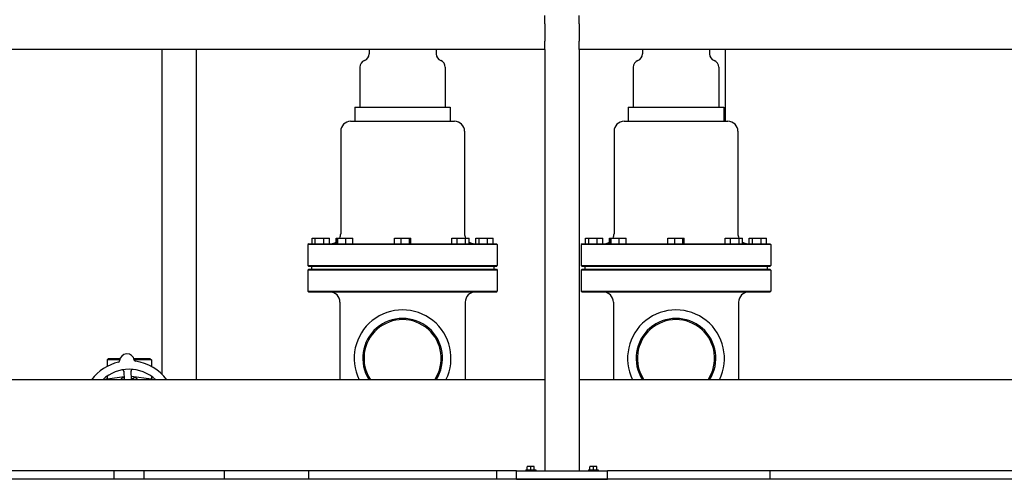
# Model space of a CAD drawing. Header units: inches. Extents: x 18 to 846, y -44 to 561.
# Tile 473 of 642: x 478 to 522, y 255 to 275. Entities that reach past the tile are written whole.
import ezdxf

# ---------------------------------------------------------------- set-up
doc = ezdxf.new("R2010")
doc.units = ezdxf.units.IN
doc.header["$LTSCALE"] = 24
doc.header["$MEASUREMENT"] = 0
doc.layers.add('Visible (ANSI)', color=7, linetype='Continuous', lineweight=30)

msp = doc.modelspace()

# ---------------------------------------------------------------- linework, layer by layer
at = {"layer": 'Visible (ANSI)'}
for p, q in [((501.42843, 274.8315), (501.42843, 275.2065)), ((502.92843, 274.8315), (502.92843, 275.2065)), ((501.42843, 274.8315), (501.42843, 274.0815)), ((502.92843, 274.8315), (502.92843, 274.0815)), ((501.42843, 273.7065), (501.42843, 274.0815)), ((502.92843, 273.7065), (502.92843, 274.0815)), ((501.42843, 273.7065), (474.42893, 273.7065)), ((484.61593, 273.7065), (484.61593, 259.4529)), ((486.11593, 273.7065), (486.11593, 259.2065)), ((493.70968, 273.7065), (493.70968, 273.51572)), ((496.64718, 273.7065), (496.64718, 273.51572)), ((501.42843, 273.7065), (501.42843, 255.2065)), ((502.92843, 273.7065), (502.92843, 255.2065)), ((531.05343, 273.7065), (502.92843, 273.7065)), ((505.70968, 273.7065), (505.70968, 273.51572)), ((508.64718, 273.7065), (508.64718, 273.51572)), ((509.33468, 273.7065), (509.33468, 270.55525)), ((493.30343, 272.93025), (493.30343, 271.18025)), ((497.05343, 272.93025), (497.05343, 271.18025)), ((505.30343, 272.93025), (505.30343, 271.18025)), ((509.05343, 272.93025), (509.05343, 271.18025)), ((493.08468, 271.18025), (497.27218, 271.18025)), ((493.08468, 271.18025), (493.08468, 270.55525)), ((497.27218, 271.18025), (497.27218, 270.55525)), ((505.08468, 271.18025), (509.27218, 271.18025)), ((505.08468, 271.18025), (505.08468, 270.55525)), ((509.27218, 271.18025), (509.27218, 270.55525)), ((492.89718, 270.55525), (497.45968, 270.55525)), ((504.89718, 270.55525), (509.45968, 270.55525)), ((492.45968, 270.11775), (492.45968, 265.61775)), ((497.89718, 270.11775), (497.89718, 265.61775)), ((504.45968, 270.11775), (504.45968, 265.61775)), ((509.89718, 270.11775), (509.89718, 265.61775)), ((491.20706, 265.18025), (491.20706, 265.43025)), ((491.20706, 265.43025), (491.34603, 265.43025)), ((491.34603, 265.43025), (491.72364, 265.43025)), ((491.34603, 265.18025), (491.34603, 265.43025)), ((491.72364, 265.43025), (491.96229, 265.43025)), ((491.72364, 265.18025), (491.72364, 265.43025)), ((491.96229, 265.18025), (491.96229, 265.43025)), ((492.25762, 265.43025), (492.28741, 265.43025)), ((492.25762, 265.24901), (492.25762, 265.43025)), ((492.28741, 265.43025), (492.32955, 265.43025)), ((492.28741, 265.18025), (492.28741, 265.43025)), ((492.32955, 265.18025), (492.32955, 265.43025)), ((492.32955, 265.43025), (492.67941, 265.43025)), ((492.67941, 265.43025), (492.98712, 265.43025)), ((492.67941, 265.18025), (492.67941, 265.43025)), ((492.98712, 265.18025), (492.98712, 265.43025)), ((494.82263, 265.43025), (495.12087, 265.43025)), ((494.82263, 265.18025), (494.82263, 265.43025)), ((495.12087, 265.18025), (495.12087, 265.43025)), ((495.12087, 265.43025), (495.47668, 265.43025)), ((495.47668, 265.43025), (495.53423, 265.43025)), ((495.47668, 265.18025), (495.47668, 265.43025)), ((495.53423, 265.18025), (495.53423, 265.43025)), ((497.33995, 265.43025), (497.56627, 265.43025)), ((497.33995, 265.18025), (497.33995, 265.43025)), ((497.56627, 265.43025), (497.94591, 265.43025)), ((497.56627, 265.18025), (497.56627, 265.43025)), ((497.94591, 265.18025), (497.94591, 265.43025)), ((497.94591, 265.43025), (498.09924, 265.43025)), ((498.09924, 265.18025), (498.09924, 265.43025)), ((498.39456, 265.43025), (498.53353, 265.43025)), ((498.39456, 265.18025), (498.39456, 265.43025)), ((498.53353, 265.43025), (498.91114, 265.43025)), ((498.53353, 265.18025), (498.53353, 265.43025)), ((498.91114, 265.43025), (499.14979, 265.43025)), ((498.91114, 265.18025), (498.91114, 265.43025)), ((499.14979, 265.18025), (499.14979, 265.43025)), ((503.20706, 265.18025), (503.20706, 265.43025)), ((503.20706, 265.43025), (503.34603, 265.43025)), ((503.34603, 265.43025), (503.72364, 265.43025)), ((503.34603, 265.18025), (503.34603, 265.43025)), ((503.72364, 265.43025), (503.96229, 265.43025)), ((503.72364, 265.18025), (503.72364, 265.43025)), ((503.96229, 265.18025), (503.96229, 265.43025)), ((504.25762, 265.43025), (504.28741, 265.43025)), ((504.25762, 265.24901), (504.25762, 265.43025)), ((504.28741, 265.43025), (504.32955, 265.43025)), ((504.28741, 265.18025), (504.28741, 265.43025)), ((504.32955, 265.18025), (504.32955, 265.43025)), ((504.32955, 265.43025), (504.67941, 265.43025)), ((504.67941, 265.43025), (504.98712, 265.43025)), ((504.67941, 265.18025), (504.67941, 265.43025)), ((504.98712, 265.18025), (504.98712, 265.43025)), ((506.82263, 265.43025), (507.12087, 265.43025)), ((506.82263, 265.18025), (506.82263, 265.43025)), ((507.12087, 265.18025), (507.12087, 265.43025)), ((507.12087, 265.43025), (507.47668, 265.43025)), ((507.47668, 265.43025), (507.53423, 265.43025)), ((507.47668, 265.18025), (507.47668, 265.43025)), ((507.53423, 265.18025), (507.53423, 265.43025)), ((509.33995, 265.43025), (509.56627, 265.43025)), ((509.33995, 265.18025), (509.33995, 265.43025)), ((509.56627, 265.43025), (509.94591, 265.43025)), ((509.56627, 265.18025), (509.56627, 265.43025)), ((509.94591, 265.18025), (509.94591, 265.43025)), ((509.94591, 265.43025), (510.09924, 265.43025)), ((510.09924, 265.18025), (510.09924, 265.43025)), ((510.39456, 265.43025), (510.53353, 265.43025)), ((510.39456, 265.18025), (510.39456, 265.43025)), ((510.53353, 265.43025), (510.91114, 265.43025)), ((510.53353, 265.18025), (510.53353, 265.43025)), ((510.91114, 265.43025), (511.14979, 265.43025)), ((510.91114, 265.18025), (510.91114, 265.43025)), ((511.14979, 265.18025), (511.14979, 265.43025)), ((491.06385, 265.18025), (491.02218, 265.13859)), ((499.33468, 265.13859), (491.02218, 265.13859)), ((491.02218, 265.13859), (491.02218, 264.22192)), ((491.06385, 265.18025), (499.29301, 265.18025)), ((499.29301, 265.18025), (499.33468, 265.13859)), ((499.33468, 265.13859), (499.33468, 264.22192)), ((503.06385, 265.18025), (503.02218, 265.13859)), ((511.33468, 265.13859), (503.02218, 265.13859)), ((503.02218, 265.13859), (503.02218, 264.22192)), ((503.06385, 265.18025), (511.29301, 265.18025)), ((511.29301, 265.18025), (511.33468, 265.13859)), ((511.33468, 265.13859), (511.33468, 264.22192)), ((491.02218, 264.22192), (499.33468, 264.22192)), ((491.06385, 264.18025), (491.02218, 264.22192)), ((499.29301, 264.18025), (491.06385, 264.18025)), ((491.17843, 264.18025), (491.17843, 264.05525)), ((499.17843, 264.18025), (499.17843, 264.05525)), ((499.29301, 264.18025), (499.33468, 264.22192)), ((503.02218, 264.22192), (511.33468, 264.22192)), ((503.06385, 264.18025), (503.02218, 264.22192)), ((511.29301, 264.18025), (503.06385, 264.18025)), ((503.17843, 264.18025), (503.17843, 264.05525)), ((511.17843, 264.18025), (511.17843, 264.05525)), ((511.29301, 264.18025), (511.33468, 264.22192)), ((491.06385, 264.05525), (491.02218, 264.01359)), ((499.33468, 264.01359), (491.02218, 264.01359)), ((491.02218, 264.01359), (491.02218, 263.09692)), ((491.06385, 264.05525), (499.29301, 264.05525)), ((499.29301, 264.05525), (499.33468, 264.01359)), ((499.33468, 264.01359), (499.33468, 263.09692)), ((503.06385, 264.05525), (503.02218, 264.01359)), ((511.33468, 264.01359), (503.02218, 264.01359)), ((503.02218, 264.01359), (503.02218, 263.09692)), ((503.06385, 264.05525), (511.29301, 264.05525)), ((511.29301, 264.05525), (511.33468, 264.01359)), ((511.33468, 264.01359), (511.33468, 263.09692)), ((491.02218, 263.09692), (499.33468, 263.09692)), ((491.06385, 263.05525), (491.02218, 263.09692)), ((499.29301, 263.05525), (491.06385, 263.05525)), ((499.29301, 263.05525), (499.33468, 263.09692)), ((503.02218, 263.09692), (511.33468, 263.09692)), ((503.06385, 263.05525), (503.02218, 263.09692)), ((511.29301, 263.05525), (503.06385, 263.05525)), ((511.29301, 263.05525), (511.33468, 263.09692)), ((492.42843, 262.61775), (492.42843, 259.2065)), ((497.92843, 262.61775), (497.92843, 259.2065)), ((504.42843, 262.61775), (504.42843, 259.2065)), ((509.92843, 262.61775), (509.92843, 259.2065)), ((482.26718, 260.144), (482.20468, 260.0815)), ((482.76131, 260.0815), (482.20468, 260.0815)), ((482.20468, 260.0815), (482.20468, 259.78883)), ((482.26718, 260.144), (482.78076, 260.144)), ((483.37877, 260.144), (484.08968, 260.144)), ((484.15218, 260.0815), (483.39823, 260.0815)), ((484.08968, 260.144), (484.15218, 260.0815)), ((484.15218, 260.0815), (484.15218, 259.78883)), ((482.20468, 259.35913), (482.20468, 259.23272)), ((482.94985, 259.33232), (482.22177, 259.2354)), ((482.93817, 259.5764), (482.95588, 259.2065)), ((483.28125, 259.2065), (483.26279, 259.59195)), ((484.13509, 259.2354), (483.27438, 259.34998)), ((484.15218, 259.35913), (484.15218, 259.23272)), ((501.42843, 259.2065), (474.42893, 259.2065)), ((482.95194, 259.28868), (482.92843, 259.28868)), ((483.37218, 259.2065), (483.37218, 259.28868)), ((483.42843, 259.28868), (483.37218, 259.28868)), ((531.05343, 259.2065), (502.92843, 259.2065)), ((500.17843, 255.2065), (475.67893, 255.2065)), ((482.52093, 254.8315), (482.52093, 255.2065)), ((483.83593, 254.8315), (483.83593, 255.2065)), ((487.36593, 254.8315), (487.36593, 255.2065)), ((491.05343, 255.2065), (491.05343, 254.8315)), ((499.30343, 255.2065), (499.30343, 254.8315)), ((500.17843, 254.8315), (500.17843, 255.2065)), ((500.17843, 255.2065), (504.17843, 255.2065)), ((500.58743, 255.2455), (501.01943, 255.2455)), ((500.58743, 255.2455), (500.58743, 255.2065)), ((500.72543, 255.4005), (500.64743, 255.4005)), ((500.64743, 255.4005), (500.64743, 255.38128)), ((500.64743, 255.2455), (500.64743, 255.38128)), ((500.88143, 255.4005), (500.72543, 255.4005)), ((500.80343, 255.2455), (500.80343, 255.38128)), ((500.95943, 255.4005), (500.88143, 255.4005)), ((500.95943, 255.38128), (500.95943, 255.4005)), ((500.95943, 255.2455), (500.95943, 255.38128)), ((501.01943, 255.2455), (501.01943, 255.2065)), ((503.33743, 255.2455), (503.76943, 255.2455)), ((503.33743, 255.2455), (503.33743, 255.2065)), ((503.47543, 255.4005), (503.39743, 255.4005)), ((503.39743, 255.4005), (503.39743, 255.38128)), ((503.39743, 255.2455), (503.39743, 255.38128)), ((503.63143, 255.4005), (503.47543, 255.4005)), ((503.55343, 255.2455), (503.55343, 255.38128)), ((503.70943, 255.4005), (503.63143, 255.4005)), ((503.70943, 255.38128), (503.70943, 255.4005)), ((503.70943, 255.2455), (503.70943, 255.38128)), ((503.76943, 255.2455), (503.76943, 255.2065)), ((529.80343, 255.2065), (504.17843, 255.2065)), ((504.17843, 254.8315), (504.17843, 255.2065)), ((511.30343, 255.2065), (511.30343, 254.8315)), ((534.17843, 254.8315), (336.17843, 254.8315)), ((500.17843, 254.8315), (504.17843, 254.8315))]:
    msp.add_line(p, q, dxfattribs=at)
for centre, radius, start, end in [((493.61593, 272.93025), 0.3125, 110.487315, 180), ((493.39718, 273.51572), 0.3125, 290.487315, 0), ((496.95968, 273.51572), 0.3125, 180, 249.512685), ((496.74093, 272.93025), 0.3125, 0, 69.512685), ((505.61593, 272.93025), 0.3125, 110.487315, 180), ((505.39718, 273.51572), 0.3125, 290.487315, 0), ((508.95968, 273.51572), 0.3125, 180, 249.512685), ((508.74093, 272.93025), 0.3125, 0, 69.512685), ((492.89718, 270.11775), 0.4375, 90, 180), ((497.45968, 270.11775), 0.4375, 0, 90), ((504.89718, 270.11775), 0.4375, 90, 180), ((509.45968, 270.11775), 0.4375, 0, 90), ((492.02218, 265.61775), 0.4375, 334.623066, 0), ((498.33468, 265.61775), 0.4375, 180, 205.376934), ((504.02218, 265.61775), 0.4375, 334.623066, 0), ((510.33468, 265.61775), 0.4375, 180, 205.376934), ((492.02218, 265.61775), 0.4375, 270, 307.318572), ((498.33468, 265.61775), 0.4375, 237.442211, 270), ((504.02218, 265.61775), 0.4375, 270, 307.318572), ((510.33468, 265.61775), 0.4375, 237.442211, 270), ((491.99093, 262.61775), 0.4375, 0, 90), ((498.36593, 262.61775), 0.4375, 90, 180), ((503.99093, 262.61775), 0.4375, 0, 90), ((510.36593, 262.61775), 0.4375, 90, 180), ((495.17843, 260.149), 2.125, 333.670711, 206.329289), ((507.17843, 260.149), 2.125, 333.670711, 206.329289), ((495.17843, 260.149), 1.75, 327.413557, 212.586443), ((495.17843, 260.149), 1.69542, 326.226708, 213.773292), ((507.17843, 260.149), 1.75, 327.413557, 212.586443), ((507.17843, 260.149), 1.69542, 326.226708, 213.773292), ((483.07977, 260.01664), 0.325, 8.661127, 176.822474), ((483.17843, 257.9565), 2.075, 102.999652, 142.957329), ((482.69286, 260.03812), 0.0625, 283.130197, 356.822474), ((483.46285, 260.07499), 0.0625, 188.661127, 262.353404), ((483.17843, 257.9565), 2.075, 37.042671, 82.483949), ((483.17843, 257.9565), 1.7075, 47.059742, 132.940258), ((482.87574, 259.57341), 0.0625, 2.7418, 100.603253), ((483.32522, 259.59494), 0.0625, 84.880348, 182.7418), ((482.27125, 258.86368), 0.375, 97.582659, 113.90874), ((482.92843, 259.16368), 0.125, 90, 159.966858), ((483.17843, 258.8815), 0.375, 60.073565, 74.360467), ((483.42843, 259.16368), 0.125, 20.033142, 90), ((484.08561, 258.86368), 0.375, 66.09126, 82.417341)]:
    msp.add_arc(centre, radius, start, end, dxfattribs=at)
for centre, start_param, end_param in [((500.72543, 255.17988), 0, 0.42053434), ((500.72543, 255.17988), 5.86265097, 6.28318531), ((500.88143, 255.17988), 0, 0.42053434), ((500.88143, 255.17988), 5.86265097, 6.28318531), ((503.47543, 255.17988), 0, 0.42053434), ((503.47543, 255.17988), 5.86265097, 6.28318531), ((503.63143, 255.17988), 0, 0.42053434), ((503.63143, 255.17988), 5.86265097, 6.28318531)]:
    msp.add_ellipse(centre, major_axis=(0, 0.22062), ratio=0.8660254, start_param=start_param, end_param=end_param, dxfattribs=at)
for points, knots in [([(482.89139, 259.63392), (482.89085, 259.63405), (482.89015, 259.63421), (482.8877, 259.63469), (482.88573, 259.635), (482.88169, 259.63533), (482.87988, 259.63541), (482.8755, 259.63544), (482.87278, 259.63533), (482.86765, 259.63493), (482.86521, 259.63466), (482.86016, 259.63397), (482.85752, 259.63354), (482.85336, 259.63277), (482.85179, 259.63247), (482.85019, 259.63216)], [0.10313051, 0.10313051, 0.10313051, 0.10313051, 0.116031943, 0.116031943, 0.144721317, 0.144721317, 0.163053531, 0.163053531, 0.184818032, 0.184818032, 0.203204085, 0.203204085, 0.223736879, 0.223736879, 0.237092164, 0.237092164, 0.237092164, 0.237092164]), ([(482.93895, 259.55994), (482.93892, 259.56056), (482.93889, 259.56118), (482.9388, 259.56322), (482.93872, 259.56463), (482.93834, 259.57138), (482.93788, 259.57655), (482.93668, 259.58465), (482.936, 259.588), (482.93378, 259.59628), (482.93175, 259.60107), (482.93009, 259.60424), (482.92992, 259.60455), (482.92977, 259.60483)], [0, 0, 0, 0, 0.00480624, 0.00480624, 0.015895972, 0.015895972, 0.058334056, 0.058334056, 0.093846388, 0.093846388, 0.153408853, 0.153408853, 0.160659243, 0.160659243, 0.160659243, 0.160659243]), ([(483.26867, 259.62155), (483.26839, 259.62094), (483.26807, 259.62017), (483.26682, 259.61703), (483.26603, 259.61467), (483.26447, 259.60795), (483.2638, 259.60367), (483.26318, 259.59532), (483.26309, 259.59136), (483.26318, 259.58546), (483.26323, 259.58369), (483.26338, 259.57981), (483.26348, 259.57767), (483.26358, 259.57555)], [0.116820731, 0.116820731, 0.116820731, 0.116820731, 0.132097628, 0.132097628, 0.17640845, 0.17640845, 0.221216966, 0.221216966, 0.255824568, 0.255824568, 0.270057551, 0.270057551, 0.286537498, 0.286537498, 0.286537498, 0.286537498]), ([(483.34506, 259.65585), (483.34425, 259.65593), (483.34345, 259.65601), (483.34004, 259.65633), (483.33733, 259.65655), (483.33233, 259.65683), (483.33003, 259.65691), (483.32501, 259.65694), (483.32224, 259.65686), (483.31782, 259.65655), (483.31602, 259.65636), (483.31265, 259.65588), (483.31107, 259.65559), (483.30799, 259.65492), (483.3065, 259.65451), (483.30469, 259.65395), (483.30417, 259.65378), (483.30374, 259.65363)], [0, 0, 0, 0, 0.006736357, 0.006736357, 0.028060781, 0.028060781, 0.045337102, 0.045337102, 0.066521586, 0.066521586, 0.083522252, 0.083522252, 0.101589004, 0.101589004, 0.122234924, 0.122234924, 0.132066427, 0.132066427, 0.132066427, 0.132066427])]:
    msp.add_open_spline(points, degree=3, knots=knots, dxfattribs=at)
msp.add_rational_spline([(483.27772, 259.28031), (483.32668, 259.24187), (483.37173, 259.2065)], [1.01248620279, 1.02487587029, 1.0136176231], degree=2, dxfattribs=at)

doc.saveas('drawing.dxf')
